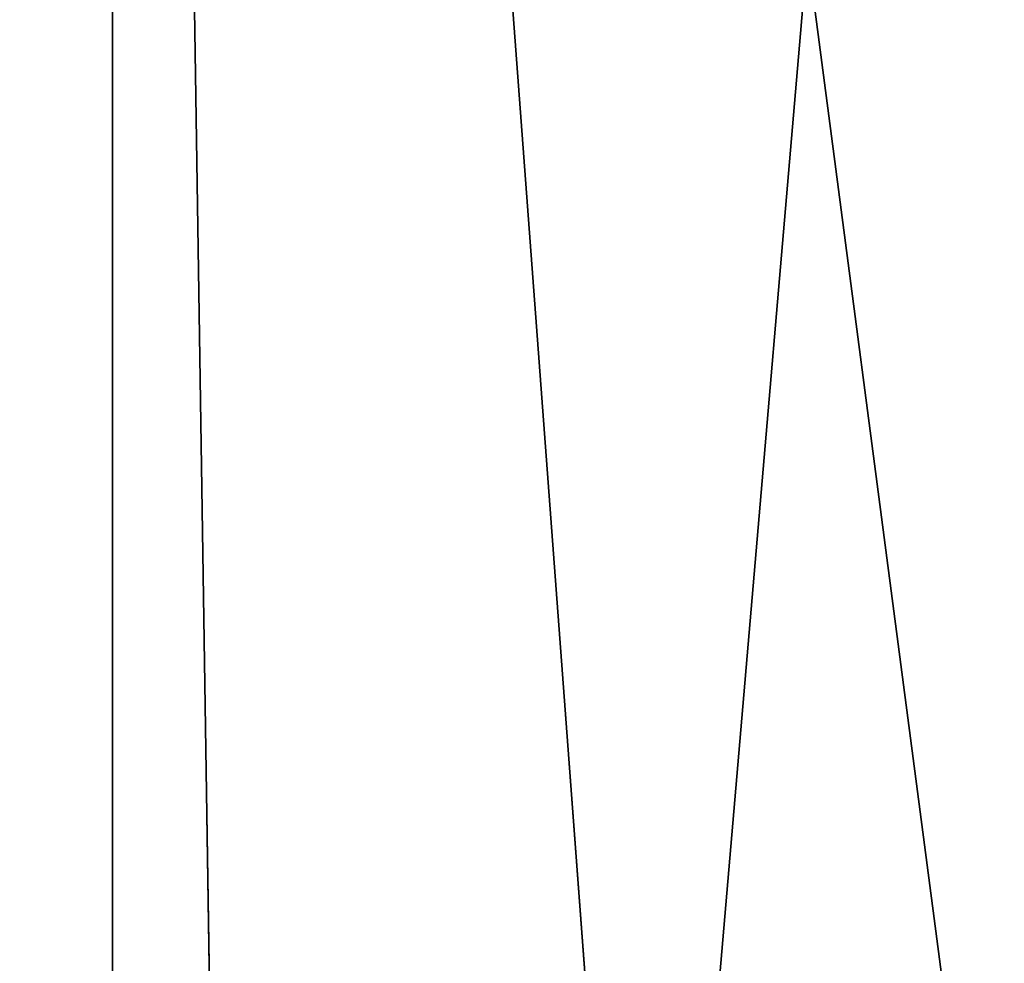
# Model space of a CAD drawing. Extents: x 0.03 to 6.33, y -5.07 to 0.
# Tile 437 of 454: x 5.39 to 5.62, y -1.49 to -1.27. Entities that reach past the tile are written whole.
import ezdxf

# ---------------------------------------------------------------- set-up
doc = ezdxf.new("R2010")
doc.units = 0
doc.header["$MEASUREMENT"] = 0
doc.layers.get('0').update_dxf_attribs({"linetype": 'CONTINUOUS'})

# ---------------------------------------------------------------- blocks, each defined once
blk = doc.blocks.new('KINKIET_CERAMICZNY_222_STL')
at = {"color": 0}
for p, q in [((5.40821, 0, -2.22711), (5.40821, -1.69291, -2.22711)), ((5.40821, 0, -2.22711), (5.40821, -1.69291, -2.22711)), ((5.40821, 0, -2.22711), (5.53485, -1.69291, -2.09282)), ((5.40821, 0, -2.22711), (5.53485, -1.69291, -2.09282)), ((5.40821, 0, 2.22711), (5.63035, -1.69291, 1.9802)), ((5.40821, 0, 2.22711), (5.63035, -1.69291, 1.9802)), ((5.40821, 0, 2.22711), (5.43416, -1.69291, 2.20085)), ((5.40821, -1.69291, 2.22711), (5.40821, 0, 2.22711)), ((5.40821, -1.69291, 2.22711), (5.40821, 0, 2.22711)), ((5.40821, 0, 2.22711), (5.43416, -1.69291, 2.20085)), ((5.67985, 0, -1.91736), (5.53485, -1.69291, -2.09282)), ((5.67985, 0, -1.91736), (5.53485, -1.69291, -2.09282))]:
    blk.add_line(p, q, dxfattribs=at)
mesh = blk.add_polyface(dxfattribs=at)
corners = [(5.40821, 0, -2.22711), (5.32853, -1.69291, -2.30404), (5.09846, 0, -2.49875)]
mesh.append_faces([[corners[k] for k in face] for face in [(0, 1, 2)]], dxfattribs={"color": 0})
mesh = blk.add_polyface(dxfattribs=at)
corners = [(5.40821, 0, 2.22711), (5.09846, 0, 2.49875), (5.21817, -1.69291, 2.40216)]
mesh.append_faces([[corners[k] for k in face] for face in [(0, 1, 2)]], dxfattribs={"color": 0})
mesh = blk.add_polyface(dxfattribs=at)
corners = [(5.40821, 0, 2.22711), (5.21817, -1.69291, 2.40216), (5.40821, -1.69291, 2.22711)]
mesh.append_faces([[corners[k] for k in face] for face in [(0, 1, 2)]], dxfattribs={"color": 0})
mesh = blk.add_polyface(dxfattribs=at)
corners = [(5.40821, -1.69291, -2.22711), (5.32853, -1.69291, -2.30404), (5.40821, 0, -2.22711)]
mesh.append_faces([[corners[k] for k in face] for face in [(0, 1, 2)]], dxfattribs={"color": 0})
mesh = blk.add_polyface(dxfattribs=at)
corners = [(5.40821, 0, -2.22711), (5.53485, -1.69291, -2.09282), (5.40821, -1.69291, -2.22711)]
mesh.append_faces([[corners[k] for k in face] for face in [(0, 1, 2)]], dxfattribs={"color": 0})
mesh = blk.add_polyface(dxfattribs=at)
corners = [(5.67985, 0, -1.91736), (5.53485, -1.69291, -2.09282), (5.40821, 0, -2.22711)]
mesh.append_faces([[corners[k] for k in face] for face in [(0, 1, 2)]], dxfattribs={"color": 0})
mesh = blk.add_polyface(dxfattribs=at)
corners = [(5.40821, 0, 2.22711), (5.63035, -1.69291, 1.9802), (5.67985, 0, 1.91736)]
mesh.append_faces([[corners[k] for k in face] for face in [(0, 1, 2)]], dxfattribs={"color": 0})
mesh = blk.add_polyface(dxfattribs=at)
corners = [(5.40821, 0, 2.22711), (5.43416, -1.69291, 2.20085), (5.63035, -1.69291, 1.9802)]
mesh.append_faces([[corners[k] for k in face] for face in [(0, 1, 2)]], dxfattribs={"color": 0})
mesh = blk.add_polyface(dxfattribs=at)
corners = [(5.40821, 0, 2.22711), (5.40821, -1.69291, 2.22711), (5.43416, -1.69291, 2.20085)]
mesh.append_faces([[corners[k] for k in face] for face in [(0, 1, 2)]], dxfattribs={"color": 0})
mesh = blk.add_polyface(dxfattribs=at)
corners = [(5.67985, 0, -1.91736), (5.67985, -1.69291, -1.91736), (5.53485, -1.69291, -2.09282)]
mesh.append_faces([[corners[k] for k in face] for face in [(0, 1, 2)]], dxfattribs={"color": 0})

msp = doc.modelspace()

# ---------------------------------------------------------------- block references
at = {"color": 0}
msp.add_blockref('KINKIET_CERAMICZNY_222_STL', (0, 0), dxfattribs=at)

doc.saveas('drawing.dxf')
